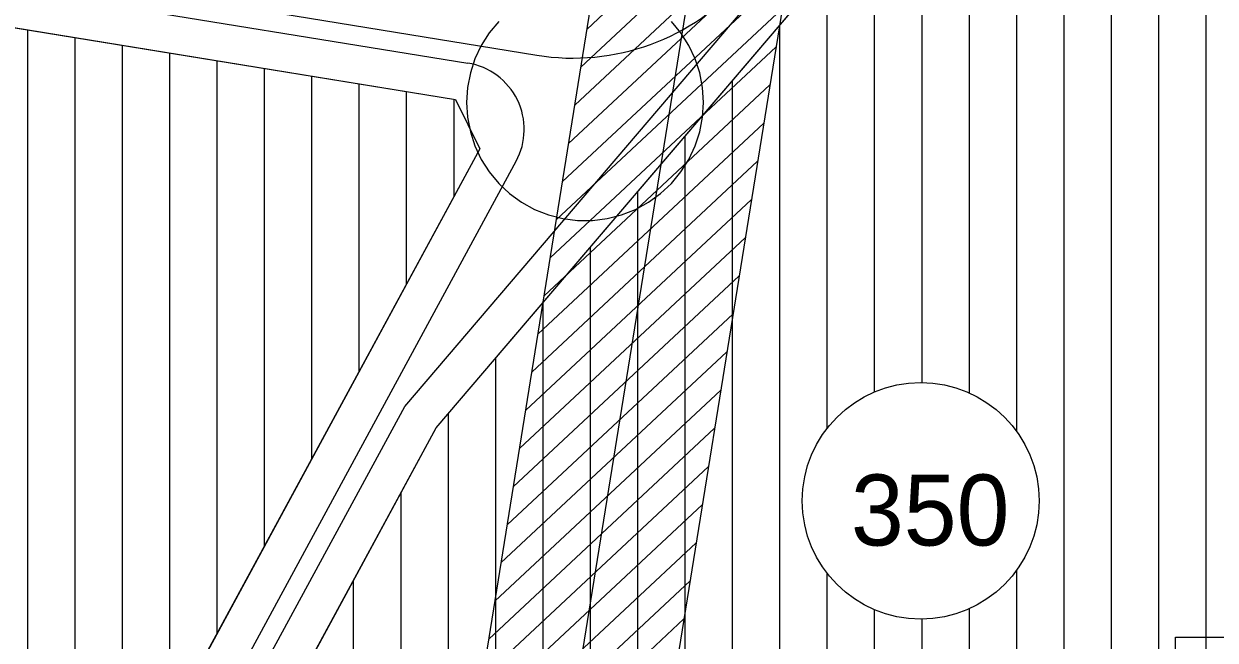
# Model space of a CAD drawing. Extents: x 419109 to 421295, y 4452223 to 4457798.
# Drawn here: x 419425.3 to 419676.8, y 4453061.8 to 4453192 of the extents above; entities that cross this region are included whole.
import ezdxf

# ---------------------------------------------------------------- set-up
doc = ezdxf.new("R2010")
doc.units = 0
for name, color, linetype in [('ADAKENARI', 7, 'Continuous'), ('KALDIRIM', 7, 'Continuous'), ('KD_KAV_25', 7, 'Continuous'), ('LJ_SEMBOL', 7, 'Continuous'), ('PL_KON_MEV_350', 7, 'Continuous'), ('SM_DAIRE', 7, 'Continuous'), ('SM_TAKS', 7, 'Continuous'), ('TA_ENH_154', 7, 'Continuous'), ('TA_ENH_KORUMA', 7, 'Continuous'), ('TA_ENH_TARAMA', 7, 'Continuous'), ('TR_ORTAYOGUNKONUT', 7, 'Continuous')]:
    doc.layers.add(name, color=color, linetype=linetype)

msp = doc.modelspace()

# ---------------------------------------------------------------- linework, layer by layer
at = {"layer": 'ADAKENARI'}
for p, q in [((419512.36, 4453106.6), (419622.45, 4453235.7)), ((419340.37, 4453204.73), (419516.46, 4453175.97)), ((419516.46, 4453175.97), (419521.56, 4453165.57)), ((419521.56, 4453165.57), (419457.35, 4453047.06)), ((419464.93, 4453019.07), (419512.36, 4453106.6))]:
    msp.add_line(p, q, dxfattribs=at)
at = {"layer": 'KALDIRIM'}
for p, q in [((419505.73, 4453111.15), (419625.6, 4453251.72)), ((419389.85, 4453208.81), (419533.58, 4453185.33)), ((419389.63, 4453204.79), (419519.06, 4453183.65)), ((419465.79, 4453045.85), (419529.23, 4453162.92)), ((419460.26, 4453027.25), (419505.73, 4453111.15))]:
    msp.add_line(p, q, dxfattribs=at)
for centre, radius, start, end in [((419541.25, 4453232.27), 47.56, 260.7236, 319.5427), ((419516.78, 4453169.67), 14.16, 331.5469, 80.7236)]:
    msp.add_arc(centre, radius, start, end, dxfattribs=at)
at = {"layer": 'KD_KAV_25'}
for p, q in [((419525.56, 4453192.47), (419523.56, 4453190.05)), ((419564.01, 4453190.05), (419562.01, 4453192.47)), ((419523.56, 4453190.05), (419521.88, 4453187.4)), ((419565.69, 4453187.4), (419564.01, 4453190.05)), ((419521.88, 4453187.4), (419520.54, 4453184.56)), ((419567.03, 4453184.56), (419565.69, 4453187.4)), ((419520.54, 4453184.56), (419519.57, 4453181.57)), ((419568, 4453181.57), (419567.03, 4453184.56)), ((419519.57, 4453181.57), (419518.98, 4453178.49)), ((419568.59, 4453178.49), (419568, 4453181.57)), ((419518.98, 4453178.49), (419518.78, 4453175.36)), ((419568.78, 4453175.36), (419568.59, 4453178.49)), ((419518.78, 4453175.36), (419518.98, 4453172.22)), ((419568.59, 4453172.22), (419568.78, 4453175.36)), ((419518.98, 4453172.22), (419519.57, 4453169.14)), ((419568, 4453169.14), (419568.59, 4453172.22)), ((419519.57, 4453169.14), (419520.54, 4453166.15)), ((419567.03, 4453166.15), (419568, 4453169.14)), ((419520.54, 4453166.15), (419521.88, 4453163.31)), ((419565.69, 4453163.31), (419567.03, 4453166.15)), ((419521.88, 4453163.31), (419523.56, 4453160.66)), ((419564.01, 4453160.66), (419565.69, 4453163.31)), ((419523.56, 4453160.66), (419525.56, 4453158.24)), ((419562.01, 4453158.24), (419564.01, 4453160.66)), ((419525.56, 4453158.24), (419527.85, 4453156.09)), ((419559.72, 4453156.09), (419562.01, 4453158.24)), ((419527.85, 4453156.09), (419530.39, 4453154.25)), ((419557.18, 4453154.25), (419559.72, 4453156.09)), ((419530.39, 4453154.25), (419533.14, 4453152.73)), ((419533.14, 4453152.73), (419536.06, 4453151.58)), ((419551.51, 4453151.58), (419554.43, 4453152.73)), ((419554.43, 4453152.73), (419557.18, 4453154.25)), ((419536.06, 4453151.58), (419539.1, 4453150.8)), ((419539.1, 4453150.8), (419542.21, 4453150.4)), ((419542.21, 4453150.4), (419545.35, 4453150.4)), ((419545.35, 4453150.4), (419548.47, 4453150.8)), ((419548.47, 4453150.8), (419551.51, 4453151.58))]:
    msp.add_line(p, q, dxfattribs=at)
at = {"layer": 'LJ_SEMBOL'}
msp.add_lwpolyline([(419668.44, 4453062.37), (419718.44, 4453062.37), (419718.44, 4453032.37), (419668.44, 4453032.37), (419668.44, 4453062.37), (419718.44, 4453062.37)], dxfattribs=at)
at = {"layer": 'PL_KON_MEV_350'}
for points in [[(419464.93, 4453019.07), (419512.36, 4453106.6), (419622.45, 4453235.7), (419667.92, 4453224.2), (419710.94, 4453222.68)], [(419238.5, 4453221.37), (419324.53, 4453207.32), (419323.72, 4453171.91), (419355.2, 4453168.07), (419340.37, 4453204.73), (419516.46, 4453175.97), (419521.56, 4453165.57), (419457.35, 4453047.06)]]:
    msp.add_lwpolyline(points, dxfattribs=at)
at = {"layer": 'SM_DAIRE'}
msp.add_circle((419614.66, 4453091.19), 25, dxfattribs=at)
at = {"layer": 'TA_ENH_154'}
msp.add_lwpolyline([(421244.23, 4452871.73), (420603.45, 4452866.93), (420104.11, 4452747.15), (419709.07, 4452649.72), (419353.3, 4452559.56), (419284.53, 4452601.29), (419287.68, 4452599.87), (419484.08, 4452691.72), (419833.95, 4454863.94), (419862.83, 4455014.24)], dxfattribs=at)
at = {"layer": 'TA_ENH_KORUMA'}
msp.add_line((419466.02, 4452705.35), (419814.25, 4454867.42), dxfattribs=at)
msp.add_lwpolyline([(419883.15, 4455014.02), (419853.65, 4454860.46), (419502.14, 4452678.09), (419329.55, 4452597.37), (419356.51, 4452581.01), (419704.22, 4452669.12), (420099.38, 4452766.58), (420601.01, 4452886.92), (421244.44, 4452891.74)], dxfattribs=at)
at = {"layer": 'TA_ENH_TARAMA'}
for p, q in [((419544.21, 4453190.86), (419591.91, 4453235.44)), ((419542.91, 4453182.8), (419590.61, 4453227.38)), ((419541.61, 4453174.75), (419589.31, 4453219.32)), ((419540.32, 4453166.69), (419588.02, 4453211.27)), ((419539.02, 4453158.63), (419586.72, 4453203.21)), ((419537.72, 4453150.57), (419585.42, 4453195.15)), ((419536.42, 4453142.52), (419584.12, 4453187.1)), ((419535.13, 4453134.46), (419582.83, 4453179.04)), ((419533.83, 4453126.4), (419581.53, 4453170.98)), ((419532.53, 4453118.35), (419580.23, 4453162.92)), ((419531.23, 4453110.29), (419578.93, 4453154.87)), ((419529.94, 4453102.23), (419577.64, 4453146.81)), ((419528.64, 4453094.17), (419576.34, 4453138.75)), ((419527.34, 4453086.12), (419575.04, 4453130.7)), ((419526.04, 4453078.06), (419573.74, 4453122.64)), ((419524.74, 4453070), (419572.44, 4453114.58)), ((419523.45, 4453061.95), (419571.15, 4453106.52)), ((419522.15, 4453053.89), (419569.85, 4453098.47)), ((419520.85, 4453045.83), (419568.55, 4453090.41)), ((419519.55, 4453037.77), (419567.25, 4453082.35)), ((419518.26, 4453029.72), (419565.96, 4453074.3)), ((419516.96, 4453021.66), (419564.66, 4453066.24))]:
    msp.add_line(p, q, dxfattribs=at)
at = {"layer": 'TR_ORTAYOGUNKONUT'}
for p, q in [((419624.93, 4453113.99), (419624.93, 4453235.07)), ((419634.93, 4453105.82), (419634.93, 4453232.54)), ((419644.93, 4452974.82), (419644.93, 4453230.01)), ((419614.93, 4453116.19), (419614.93, 4453226.88)), ((419654.93, 4452977.25), (419654.93, 4453227.48)), ((419664.93, 4452979.67), (419664.93, 4453224.95)), ((419674.93, 4452982.1), (419674.93, 4453223.95)), ((419604.93, 4453114.22), (419604.93, 4453215.15)), ((419594.93, 4453106.55), (419594.93, 4453203.42)), ((419426.12, 4453045.1), (419426.12, 4453190.73)), ((419584.93, 4452960.27), (419584.93, 4453191.7)), ((419436.12, 4453042.52), (419436.12, 4453189.09)), ((419446.12, 4453042.17), (419446.12, 4453187.46)), ((419456.12, 4453046.52), (419456.12, 4453185.83)), ((419466.12, 4453063.25), (419466.12, 4453184.19)), ((419476.12, 4453081.7), (419476.12, 4453182.56)), ((419486.12, 4453100.16), (419486.12, 4453180.93)), ((419574.93, 4452957.84), (419574.93, 4453179.97)), ((419496.12, 4453118.61), (419496.12, 4453179.29)), ((419506.12, 4453137.06), (419506.12, 4453177.66)), ((419516.12, 4453155.52), (419516.12, 4453176.03)), ((419564.93, 4452955.42), (419564.93, 4453168.25)), ((419554.93, 4452955.24), (419554.93, 4453156.52)), ((419544.93, 4452956.93), (419544.93, 4453144.79)), ((419534.93, 4452962.1), (419534.93, 4453133.07)), ((419524.93, 4452968.55), (419524.93, 4453121.34)), ((419514.93, 4452974.99), (419514.93, 4453109.61)), ((419504.93, 4452981.44), (419504.93, 4453092.89)), ((419494.93, 4452987.88), (419494.93, 4453074.44)), ((419594.93, 4452962.69), (419594.93, 4453075.84)), ((419634.93, 4452972.39), (419634.93, 4453076.56)), ((419604.93, 4452965.12), (419604.93, 4453068.16)), ((419624.93, 4452969.97), (419624.93, 4453068.4)), ((419614.93, 4452967.54), (419614.93, 4453066.19))]:
    msp.add_line(p, q, dxfattribs=at)

# ---------------------------------------------------------------- texts
at = {"layer": 'SM_TAKS'}
msp.add_text('350', height=15, dxfattribs=at).set_placement((419599.92, 4453081.75))

doc.saveas('drawing.dxf')
